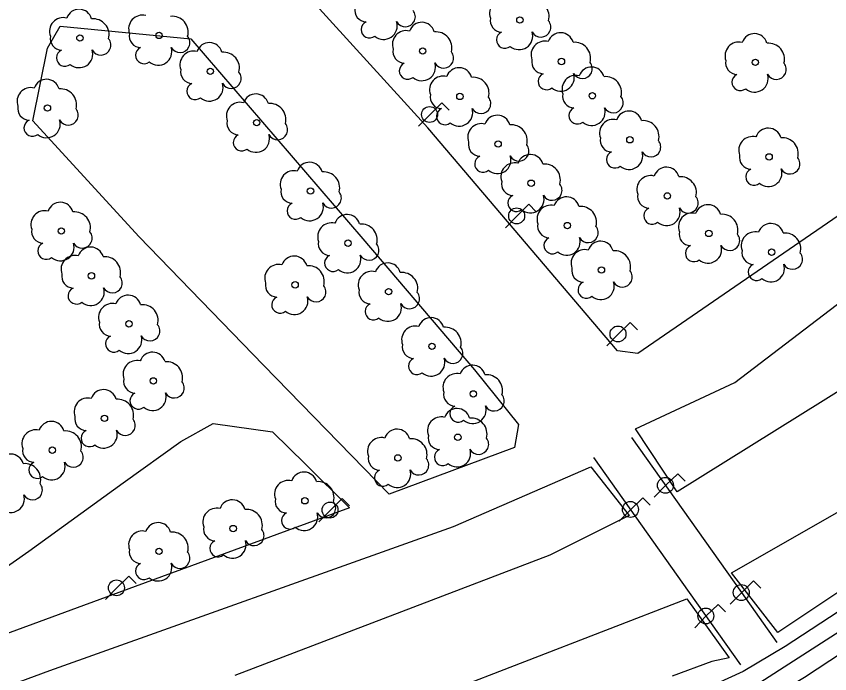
# Model space of a CAD drawing. Extents: x 282771 to 285132, y 4823109 to 4825496.
# Drawn here: x 283299 to 283364, y 4823789 to 4823841.6 of the extents above; entities that cross this region are included whole.
import ezdxf

# ---------------------------------------------------------------- set-up
doc = ezdxf.new("R2010")
doc.units = 0
for name, color, linetype in [('ARBOL', 7, 'Continuous'), ('CARRIL-BICI-AREA', 7, 'Continuous'), ('CARRIL-BICI-EJE', 7, 'Continuous'), ('FAROLA', 7, 'Continuous'), ('PUENTE', 7, 'Continuous'), ('ZONA-VERDE', 7, 'Continuous')]:
    doc.layers.add(name, color=color, linetype=linetype)

msp = doc.modelspace()

# ---------------------------------------------------------------- linework, layer by layer
at = {"layer": 'ARBOL'}
for centre in [(283339.276, 4823841.326), (283310.426, 4823840.086), (283304.106, 4823839.886), (283331.505, 4823838.844), (283342.596, 4823838.006), (283358.096, 4823837.936), (283314.526, 4823837.216), (283334.478, 4823835.21), (283345.066, 4823835.266), (283301.506, 4823834.286), (283318.236, 4823833.116), (283348.066, 4823831.746), (283337.533, 4823831.411), (283359.196, 4823830.376), (283340.176, 4823828.273), (283322.536, 4823827.646), (283351.056, 4823827.256), (283343.067, 4823824.887), (283302.616, 4823824.446), (283354.376, 4823824.256), (283325.536, 4823823.476), (283359.396, 4823822.756), (283345.792, 4823821.336), (283305.026, 4823820.866), (283321.306, 4823820.146), (283328.779, 4823819.602), (283308.026, 4823817.026), (283332.248, 4823815.224), (283309.976, 4823812.466), (283335.551, 4823811.426), (283306.066, 4823809.466), (283334.313, 4823807.957), (283301.896, 4823806.926), (283329.523, 4823806.305), (283322.086, 4823802.876), (283316.356, 4823800.656), (283310.426, 4823798.836)]:
    msp.add_circle(centre, 0.255, dxfattribs=at)
for centre, radius, start, end in [((283337.946, 4823841.856), 1.097, 75.4318, 200.55608), ((283327.009, 4823842.107), 0.935, 168.59898, 268.13236), ((283340.336, 4823841.586), 1.272, 345.03273, 95.79925), ((283304.036, 4823841.146), 1.038, 15.64228, 161.38435), ((283309.096, 4823840.616), 1.097, 75.4318, 200.55608), ((283330.119, 4823841.577), 0.797, 208.96246, 38.99103), ((283302.776, 4823840.416), 1.097, 75.4318, 200.55608), ((283305.166, 4823840.146), 1.272, 345.03273, 95.79925), ((283311.486, 4823840.346), 1.272, 345.03273, 95.79925), ((283327.249, 4823840.557), 0.672, 113.73672, 309.4725), ((283328.389, 4823840.857), 1.086, 228.95447, 17.92796), ((283331.435, 4823840.104), 1.038, 15.64228, 161.38435), ((283337.836, 4823841.286), 0.935, 168.59898, 268.13236), ((283340.946, 4823840.756), 0.797, 208.96246, 38.99103), ((283330.175, 4823839.374), 1.097, 75.4318, 200.55608), ((283332.565, 4823839.104), 1.272, 345.03273, 95.79925), ((283338.076, 4823839.736), 0.672, 113.73672, 309.4725), ((283339.216, 4823840.036), 1.086, 228.95447, 17.92796), ((283302.666, 4823839.846), 0.935, 168.59898, 268.13236), ((283305.776, 4823839.316), 0.797, 208.96246, 38.99103), ((283308.986, 4823840.046), 0.935, 168.59898, 268.13236), ((283312.096, 4823839.516), 0.797, 208.96246, 38.99103), ((283342.526, 4823839.266), 1.038, 15.64228, 161.38435), ((283358.026, 4823839.196), 1.038, 15.64228, 161.38435), ((283309.226, 4823838.496), 0.672, 113.73672, 309.4725), ((283310.366, 4823838.796), 1.086, 228.95447, 17.92796), ((283314.456, 4823838.476), 1.038, 15.64228, 161.38435), ((283341.266, 4823838.536), 1.097, 75.4318, 200.55608), ((283343.656, 4823838.266), 1.272, 345.03273, 95.79925), ((283356.766, 4823838.466), 1.097, 75.4318, 200.55608), ((283359.156, 4823838.196), 1.272, 345.03273, 95.79925), ((283302.906, 4823838.296), 0.672, 113.73672, 309.4725), ((283304.046, 4823838.596), 1.086, 228.95447, 17.92796), ((283313.196, 4823837.746), 1.097, 75.4318, 200.55608), ((283315.586, 4823837.476), 1.272, 345.03273, 95.79925), ((283330.065, 4823838.804), 0.935, 168.59898, 268.13236), ((283333.175, 4823838.274), 0.797, 208.96246, 38.99103), ((283330.305, 4823837.254), 0.672, 113.73672, 309.4725), ((283331.445, 4823837.554), 1.086, 228.95447, 17.92796), ((283341.156, 4823837.966), 0.935, 168.59898, 268.13236), ((283344.266, 4823837.436), 0.797, 208.96246, 38.99103), ((283356.656, 4823837.896), 0.935, 168.59898, 268.13236), ((283359.766, 4823837.366), 0.797, 208.96246, 38.99103), ((283313.086, 4823837.176), 0.935, 168.59898, 268.13236), ((283316.196, 4823836.646), 0.797, 208.96246, 38.99103), ((283334.408, 4823836.47), 1.038, 15.64228, 161.38435), ((283344.996, 4823836.526), 1.038, 15.64228, 161.38435), ((283301.436, 4823835.546), 1.038, 15.64228, 161.38435), ((283333.148, 4823835.74), 1.097, 75.4318, 200.55608), ((283335.538, 4823835.47), 1.272, 345.03273, 95.79925), ((283341.396, 4823836.416), 0.672, 113.73672, 309.4725), ((283342.536, 4823836.716), 1.086, 228.95447, 17.92796), ((283343.736, 4823835.796), 1.097, 75.4318, 200.55608), ((283346.126, 4823835.526), 1.272, 345.03273, 95.79925), ((283356.896, 4823836.346), 0.672, 113.73672, 309.4725), ((283358.036, 4823836.646), 1.086, 228.95447, 17.92796), ((283300.176, 4823834.816), 1.097, 75.4318, 200.55608), ((283302.566, 4823834.546), 1.272, 345.03273, 95.79925), ((283313.326, 4823835.626), 0.672, 113.73672, 309.4725), ((283314.466, 4823835.926), 1.086, 228.95447, 17.92796), ((283318.166, 4823834.376), 1.038, 15.64228, 161.38435), ((283333.038, 4823835.17), 0.935, 168.59898, 268.13236), ((283336.148, 4823834.64), 0.797, 208.96246, 38.99103), ((283343.626, 4823835.226), 0.935, 168.59898, 268.13236), ((283346.736, 4823834.696), 0.797, 208.96246, 38.99103), ((283316.906, 4823833.646), 1.097, 75.4318, 200.55608), ((283319.296, 4823833.376), 1.272, 345.03273, 95.79925), ((283300.066, 4823834.246), 0.935, 168.59898, 268.13236), ((283303.176, 4823833.716), 0.797, 208.96246, 38.99103), ((283333.278, 4823833.62), 0.672, 113.73672, 309.4725), ((283334.418, 4823833.92), 1.086, 228.95447, 17.92796), ((283343.866, 4823833.676), 0.672, 113.73672, 309.4725), ((283345.006, 4823833.976), 1.086, 228.95447, 17.92796), ((283347.996, 4823833.006), 1.038, 15.64228, 161.38435), ((283300.306, 4823832.696), 0.672, 113.73672, 309.4725), ((283301.446, 4823832.996), 1.086, 228.95447, 17.92796), ((283316.796, 4823833.076), 0.935, 168.59898, 268.13236), ((283337.463, 4823832.671), 1.038, 15.64228, 161.38435), ((283346.736, 4823832.276), 1.097, 75.4318, 200.55608), ((283349.126, 4823832.006), 1.272, 345.03273, 95.79925), ((283319.906, 4823832.546), 0.797, 208.96246, 38.99103), ((283336.203, 4823831.941), 1.097, 75.4318, 200.55608), ((283338.593, 4823831.671), 1.272, 345.03273, 95.79925), ((283359.126, 4823831.636), 1.038, 15.64228, 161.38435), ((283317.036, 4823831.526), 0.672, 113.73672, 309.4725), ((283318.176, 4823831.826), 1.086, 228.95447, 17.92796), ((283346.626, 4823831.706), 0.935, 168.59898, 268.13236), ((283357.866, 4823830.906), 1.097, 75.4318, 200.55608), ((283360.256, 4823830.636), 1.272, 345.03273, 95.79925), ((283336.093, 4823831.371), 0.935, 168.59898, 268.13236), ((283339.203, 4823830.841), 0.797, 208.96246, 38.99103), ((283349.736, 4823831.176), 0.797, 208.96246, 38.99103), ((283346.866, 4823830.156), 0.672, 113.73672, 309.4725), ((283348.006, 4823830.456), 1.086, 228.95447, 17.92796), ((283322.466, 4823828.906), 1.038, 15.64228, 161.38435), ((283336.333, 4823829.821), 0.672, 113.73672, 309.4725), ((283337.473, 4823830.121), 1.086, 228.95447, 17.92796), ((283340.106, 4823829.533), 1.038, 15.64228, 161.38435), ((283357.756, 4823830.336), 0.935, 168.59898, 268.13236), ((283360.866, 4823829.806), 0.797, 208.96246, 38.99103), ((283321.206, 4823828.176), 1.097, 75.4318, 200.55608), ((283338.846, 4823828.803), 1.097, 75.4318, 200.55608), ((283341.236, 4823828.533), 1.272, 345.03273, 95.79925), ((283350.986, 4823828.516), 1.038, 15.64228, 161.38435), ((283357.996, 4823828.786), 0.672, 113.73672, 309.4725), ((283359.136, 4823829.086), 1.086, 228.95447, 17.92796), ((283323.596, 4823827.906), 1.272, 345.03273, 95.79925), ((283349.726, 4823827.786), 1.097, 75.4318, 200.55608), ((283352.116, 4823827.516), 1.272, 345.03273, 95.79925), ((283338.736, 4823828.233), 0.935, 168.59898, 268.13236), ((283341.846, 4823827.703), 0.797, 208.96246, 38.99103), ((283321.096, 4823827.606), 0.935, 168.59898, 268.13236), ((283324.206, 4823827.076), 0.797, 208.96246, 38.99103), ((283349.616, 4823827.216), 0.935, 168.59898, 268.13236), ((283302.546, 4823825.706), 1.038, 15.64228, 161.38435), ((283321.336, 4823826.056), 0.672, 113.73672, 309.4725), ((283322.476, 4823826.356), 1.086, 228.95447, 17.92796), ((283338.976, 4823826.683), 0.672, 113.73672, 309.4725), ((283340.116, 4823826.983), 1.086, 228.95447, 17.92796), ((283342.997, 4823826.147), 1.038, 15.64228, 161.38435), ((283352.726, 4823826.686), 0.797, 208.96246, 38.99103), ((283301.286, 4823824.976), 1.097, 75.4318, 200.55608), ((283341.737, 4823825.417), 1.097, 75.4318, 200.55608), ((283344.127, 4823825.147), 1.272, 345.03273, 95.79925), ((283349.856, 4823825.666), 0.672, 113.73672, 309.4725), ((283350.996, 4823825.966), 1.086, 228.95447, 17.92796), ((283354.306, 4823825.516), 1.038, 15.64228, 161.38435), ((283303.676, 4823824.706), 1.272, 345.03273, 95.79925), ((283325.466, 4823824.736), 1.038, 15.64228, 161.38435), ((283353.046, 4823824.786), 1.097, 75.4318, 200.55608), ((283355.436, 4823824.516), 1.272, 345.03273, 95.79925), ((283324.206, 4823824.006), 1.097, 75.4318, 200.55608), ((283326.596, 4823823.736), 1.272, 345.03273, 95.79925), ((283341.627, 4823824.847), 0.935, 168.59898, 268.13236), ((283344.737, 4823824.317), 0.797, 208.96246, 38.99103), ((283359.326, 4823824.016), 1.038, 15.64228, 161.38435), ((283301.176, 4823824.406), 0.935, 168.59898, 268.13236), ((283304.286, 4823823.876), 0.797, 208.96246, 38.99103), ((283352.936, 4823824.216), 0.935, 168.59898, 268.13236), ((283356.046, 4823823.686), 0.797, 208.96246, 38.99103), ((283358.066, 4823823.286), 1.097, 75.4318, 200.55608), ((283360.456, 4823823.016), 1.272, 345.03273, 95.79925), ((283301.416, 4823822.856), 0.672, 113.73672, 309.4725), ((283302.556, 4823823.156), 1.086, 228.95447, 17.92796), ((283324.096, 4823823.436), 0.935, 168.59898, 268.13236), ((283341.867, 4823823.297), 0.672, 113.73672, 309.4725), ((283343.007, 4823823.597), 1.086, 228.95447, 17.92796), ((283345.722, 4823822.596), 1.038, 15.64228, 161.38435), ((283304.956, 4823822.126), 1.038, 15.64228, 161.38435), ((283327.206, 4823822.906), 0.797, 208.96246, 38.99103), ((283344.462, 4823821.866), 1.097, 75.4318, 200.55608), ((283346.852, 4823821.596), 1.272, 345.03273, 95.79925), ((283353.176, 4823822.666), 0.672, 113.73672, 309.4725), ((283354.316, 4823822.966), 1.086, 228.95447, 17.92796), ((283357.956, 4823822.716), 0.935, 168.59898, 268.13236), ((283303.696, 4823821.396), 1.097, 75.4318, 200.55608), ((283306.086, 4823821.126), 1.272, 345.03273, 95.79925), ((283321.236, 4823821.406), 1.038, 15.64228, 161.38435), ((283324.336, 4823821.886), 0.672, 113.73672, 309.4725), ((283325.476, 4823822.186), 1.086, 228.95447, 17.92796), ((283361.066, 4823822.186), 0.797, 208.96246, 38.99103), ((283319.976, 4823820.676), 1.097, 75.4318, 200.55608), ((283322.366, 4823820.406), 1.272, 345.03273, 95.79925), ((283328.709, 4823820.862), 1.038, 15.64228, 161.38435), ((283344.352, 4823821.296), 0.935, 168.59898, 268.13236), ((283358.196, 4823821.166), 0.672, 113.73672, 309.4725), ((283359.336, 4823821.466), 1.086, 228.95447, 17.92796), ((283303.586, 4823820.826), 0.935, 168.59898, 268.13236), ((283327.449, 4823820.132), 1.097, 75.4318, 200.55608), ((283329.839, 4823819.862), 1.272, 345.03273, 95.79925), ((283347.462, 4823820.766), 0.797, 208.96246, 38.99103), ((283306.696, 4823820.296), 0.797, 208.96246, 38.99103), ((283319.866, 4823820.106), 0.935, 168.59898, 268.13236), ((283344.592, 4823819.746), 0.672, 113.73672, 309.4725), ((283345.732, 4823820.046), 1.086, 228.95447, 17.92796), ((283303.826, 4823819.276), 0.672, 113.73672, 309.4725), ((283304.966, 4823819.576), 1.086, 228.95447, 17.92796), ((283322.976, 4823819.576), 0.797, 208.96246, 38.99103), ((283327.339, 4823819.562), 0.935, 168.59898, 268.13236), ((283330.449, 4823819.032), 0.797, 208.96246, 38.99103), ((283307.956, 4823818.286), 1.038, 15.64228, 161.38435), ((283320.106, 4823818.556), 0.672, 113.73672, 309.4725), ((283321.246, 4823818.856), 1.086, 228.95447, 17.92796), ((283306.696, 4823817.556), 1.097, 75.4318, 200.55608), ((283309.086, 4823817.286), 1.272, 345.03273, 95.79925), ((283327.579, 4823818.012), 0.672, 113.73672, 309.4725), ((283328.719, 4823818.312), 1.086, 228.95447, 17.92796), ((283306.586, 4823816.986), 0.935, 168.59898, 268.13236), ((283309.696, 4823816.456), 0.797, 208.96246, 38.99103), ((283332.178, 4823816.484), 1.038, 15.64228, 161.38435), ((283330.918, 4823815.754), 1.097, 75.4318, 200.55608), ((283333.308, 4823815.484), 1.272, 345.03273, 95.79925), ((283306.826, 4823815.436), 0.672, 113.73672, 309.4725), ((283307.966, 4823815.736), 1.086, 228.95447, 17.92796), ((283330.808, 4823815.184), 0.935, 168.59898, 268.13236), ((283333.918, 4823814.654), 0.797, 208.96246, 38.99103), ((283309.906, 4823813.726), 1.038, 15.64228, 161.38435), ((283308.646, 4823812.996), 1.097, 75.4318, 200.55608), ((283311.036, 4823812.726), 1.272, 345.03273, 95.79925), ((283331.048, 4823813.634), 0.672, 113.73672, 309.4725), ((283332.188, 4823813.934), 1.086, 228.95447, 17.92796), ((283335.481, 4823812.686), 1.038, 15.64228, 161.38435), ((283334.221, 4823811.956), 1.097, 75.4318, 200.55608), ((283308.536, 4823812.426), 0.935, 168.59898, 268.13236), ((283311.646, 4823811.896), 0.797, 208.96246, 38.99103), ((283336.611, 4823811.686), 1.272, 345.03273, 95.79925), ((283305.996, 4823810.726), 1.038, 15.64228, 161.38435), ((283304.736, 4823809.996), 1.097, 75.4318, 200.55608), ((283308.776, 4823810.876), 0.672, 113.73672, 309.4725), ((283309.916, 4823811.176), 1.086, 228.95447, 17.92796), ((283334.111, 4823811.386), 0.935, 168.59898, 268.13236), ((283337.221, 4823810.856), 0.797, 208.96246, 38.99103), ((283307.126, 4823809.726), 1.272, 345.03273, 95.79925), ((283334.351, 4823809.836), 0.672, 113.73672, 309.4725), ((283335.491, 4823810.136), 1.086, 228.95447, 17.92796), ((283334.243, 4823809.217), 1.038, 15.64228, 161.38435), ((283301.826, 4823808.186), 1.038, 15.64228, 161.38435), ((283304.626, 4823809.426), 0.935, 168.59898, 268.13236), ((283307.736, 4823808.896), 0.797, 208.96246, 38.99103), ((283332.983, 4823808.487), 1.097, 75.4318, 200.55608), ((283335.373, 4823808.217), 1.272, 345.03273, 95.79925), ((283300.566, 4823807.456), 1.097, 75.4318, 200.55608), ((283304.866, 4823807.876), 0.672, 113.73672, 309.4725), ((283306.006, 4823808.176), 1.086, 228.95447, 17.92796), ((283329.453, 4823807.565), 1.038, 15.64228, 161.38435), ((283302.956, 4823807.186), 1.272, 345.03273, 95.79925), ((283328.193, 4823806.835), 1.097, 75.4318, 200.55608), ((283330.583, 4823806.565), 1.272, 345.03273, 95.79925), ((283332.873, 4823807.917), 0.935, 168.59898, 268.13236), ((283335.983, 4823807.387), 0.797, 208.96246, 38.99103), ((283298.567, 4823805.576), 1.038, 15.64228, 161.38435), ((283300.456, 4823806.886), 0.935, 168.59898, 268.13236), ((283303.566, 4823806.356), 0.797, 208.96246, 38.99103), ((283333.113, 4823806.367), 0.672, 113.73672, 309.4725), ((283334.253, 4823806.667), 1.086, 228.95447, 17.92796), ((283300.696, 4823805.336), 0.672, 113.73672, 309.4725), ((283301.836, 4823805.636), 1.086, 228.95447, 17.92796), ((283328.083, 4823806.265), 0.935, 168.59898, 268.13236), ((283331.193, 4823805.735), 0.797, 208.96246, 38.99103), ((283299.697, 4823804.576), 1.272, 345.03273, 95.79925), ((283328.323, 4823804.715), 0.672, 113.73672, 309.4725), ((283329.463, 4823805.015), 1.086, 228.95447, 17.92796), ((283322.016, 4823804.136), 1.038, 15.64228, 161.38435), ((283300.307, 4823803.746), 0.797, 208.96246, 38.99103), ((283320.756, 4823803.406), 1.097, 75.4318, 200.55608), ((283323.146, 4823803.136), 1.272, 345.03273, 95.79925), ((283298.577, 4823803.026), 1.086, 228.95447, 17.92796), ((283316.286, 4823801.916), 1.038, 15.64228, 161.38435), ((283320.646, 4823802.836), 0.935, 168.59898, 268.13236), ((283323.756, 4823802.306), 0.797, 208.96246, 38.99103), ((283315.026, 4823801.186), 1.097, 75.4318, 200.55608), ((283317.416, 4823800.916), 1.272, 345.03273, 95.79925), ((283320.886, 4823801.286), 0.672, 113.73672, 309.4725), ((283322.026, 4823801.586), 1.086, 228.95447, 17.92796), ((283310.356, 4823800.096), 1.038, 15.64228, 161.38435), ((283314.916, 4823800.616), 0.935, 168.59898, 268.13236), ((283309.096, 4823799.366), 1.097, 75.4318, 200.55608), ((283311.486, 4823799.096), 1.272, 345.03273, 95.79925), ((283318.026, 4823800.086), 0.797, 208.96246, 38.99103), ((283315.156, 4823799.066), 0.672, 113.73672, 309.4725), ((283316.296, 4823799.366), 1.086, 228.95447, 17.92796), ((283308.986, 4823798.796), 0.935, 168.59898, 268.13236), ((283312.096, 4823798.266), 0.797, 208.96246, 38.99103), ((283309.226, 4823797.246), 0.672, 113.73672, 309.4725), ((283310.366, 4823797.546), 1.086, 228.95447, 17.92796)]:
    msp.add_arc(centre, radius, start, end, dxfattribs=at)
at = {"layer": 'CARRIL-BICI-AREA'}
for points in [[(283455.53, 4823865.6), (283434.54, 4823848.613), (283391.91, 4823814.098), (283382.442, 4823806.578), (283376.005, 4823801.493), (283365.401, 4823794.46), (283360.478, 4823791.214), (283357.124, 4823789.212), (283351.877, 4823786.832), (283340.624, 4823782.125), (283330.453, 4823777.797), (283315.955, 4823772.333), (283288.797, 4823762.433), (283274.082, 4823757.131), (283254.769, 4823750.315), (283240.175, 4823745.224), (283232.913, 4823742.741), (283227.984, 4823741.074), (283214.01, 4823736.976)], [(283228.854, 4823738.32), (283233.842, 4823740.008), (283241.118, 4823742.495), (283255.724, 4823747.591), (283275.052, 4823754.412), (283289.781, 4823759.719), (283316.958, 4823769.626), (283331.528, 4823775.117), (283341.746, 4823779.465), (283353.03, 4823784.185), (283358.464, 4823786.65), (283362.013, 4823788.768), (283366.994, 4823792.052), (283377.7, 4823799.153), (283384.235, 4823804.315), (283393.716, 4823811.845), (283436.356, 4823846.369), (283457.355, 4823863.363)]]:
    msp.add_lwpolyline(points, dxfattribs=at)
at = {"layer": 'CARRIL-BICI-EJE'}
msp.add_lwpolyline([(283202.408, 4823732.38), (283230.591, 4823740.446), (283263.626, 4823751.938), (283297.61, 4823764.211), (283333.926, 4823777.631), (283357.329, 4823787.625), (283377.413, 4823800.547), (283420.365, 4823835.167), (283458.68, 4823866.314)], dxfattribs=at)
at = {"layer": 'FAROLA'}
for p, q in [((283333.036, 4823834.696), (283332.096, 4823833.766)), ((283333.626, 4823834.106), (283333.036, 4823834.696)), ((283332.096, 4823833.766), (283331.166, 4823832.826)), ((283339.996, 4823826.586), (283339.056, 4823825.656)), ((283340.586, 4823825.996), (283339.996, 4823826.586)), ((283339.056, 4823825.656), (283338.126, 4823824.716)), ((283348.096, 4823817.146), (283347.156, 4823816.216)), ((283348.686, 4823816.556), (283348.096, 4823817.146)), ((283347.156, 4823816.216), (283346.226, 4823815.276)), ((283351.886, 4823805.044), (283350.946, 4823804.114)), ((283352.476, 4823804.454), (283351.886, 4823805.044)), ((283350.946, 4823804.114), (283350.016, 4823803.174)), ((283325.076, 4823803.066), (283324.136, 4823802.136)), ((283325.666, 4823802.476), (283325.076, 4823803.066)), ((283349.088, 4823803.112), (283348.148, 4823802.182)), ((283349.678, 4823802.522), (283349.088, 4823803.112)), ((283324.136, 4823802.136), (283323.206, 4823801.196)), ((283348.148, 4823802.182), (283347.218, 4823801.242)), ((283308.006, 4823796.846), (283307.066, 4823795.916)), ((283308.596, 4823796.256), (283308.006, 4823796.846)), ((283357.951, 4823796.469), (283357.011, 4823795.539)), ((283358.541, 4823795.879), (283357.951, 4823796.469)), ((283307.066, 4823795.916), (283306.136, 4823794.976)), ((283357.011, 4823795.539), (283356.081, 4823794.599)), ((283355.117, 4823794.595), (283354.177, 4823793.665)), ((283355.707, 4823794.005), (283355.117, 4823794.595)), ((283354.177, 4823793.665), (283353.247, 4823792.725))]:
    msp.add_line(p, q, dxfattribs=at)
for centre in [(283332.056, 4823833.766), (283339.016, 4823825.656), (283347.116, 4823816.216), (283350.906, 4823804.114), (283324.096, 4823802.136), (283348.108, 4823802.182), (283307.026, 4823795.916), (283356.971, 4823795.539), (283354.137, 4823793.665)]:
    msp.add_circle(centre, 0.637, dxfattribs=at)
at = {"layer": 'PUENTE'}
for points in [[(283359.838, 4823791.552), (283357.011, 4823795.539), (283348.227, 4823807.928)], [(283356.928, 4823789.765), (283352.834, 4823795.539), (283345.172, 4823806.346)]]:
    msp.add_lwpolyline(points, dxfattribs=at)
at = {"layer": 'ZONA-VERDE'}
for p, q in [((283331.903, 4823832.709), (283320.373, 4823845.409)), ((283301.523, 4823839.069), (283302.533, 4823840.829)), ((283302.533, 4823840.829), (283312.963, 4823839.819)), ((283312.963, 4823839.819), (283326.723, 4823823.819)), ((283300.343, 4823833.259), (283301.523, 4823839.069)), ((283308.813, 4823824.019), (283300.343, 4823833.259)), ((283347.073, 4823814.859), (283331.903, 4823832.709)), ((283365.953, 4823826.519), (283348.703, 4823814.659)), ((283318.783, 4823813.709), (283308.813, 4823824.019)), ((283326.723, 4823823.819), (283335.653, 4823813.339)), ((283356.463, 4823812.333), (283368.237, 4823821.329)), ((283348.703, 4823814.659), (283347.073, 4823814.859)), ((283328.813, 4823803.409), (283318.783, 4823813.709)), ((283335.653, 4823813.339), (283339.153, 4823808.989)), ((283366.915, 4823812.994), (283351.833, 4823803.602)), ((283348.526, 4823808.629), (283356.463, 4823812.333)), ((283312.183, 4823807.619), (283314.745, 4823809.07)), ((283314.745, 4823809.07), (283319.497, 4823808.385)), ((283339.153, 4823808.989), (283338.851, 4823807.139)), ((283351.833, 4823803.602), (283348.526, 4823808.629)), ((283319.497, 4823808.385), (283322.143, 4823805.809)), ((283307.553, 4823804.299), (283312.183, 4823807.619)), ((283338.851, 4823807.139), (283328.813, 4823803.409)), ((283322.143, 4823805.809), (283325.643, 4823802.309)), ((283333.974, 4823800.824), (283344.954, 4823805.586)), ((283344.954, 4823805.586), (283348.007, 4823801.693)), ((283300.033, 4823798.838), (283307.553, 4823804.299)), ((283356.199, 4823797.12), (283367.973, 4823803.866)), ((283325.643, 4823802.309), (283307.223, 4823795.539)), ((283374.323, 4823802.014), (283359.903, 4823792.357)), ((283348.007, 4823801.693), (283341.657, 4823798.519)), ((283301.695, 4823789.314), (283333.974, 4823800.824)), ((283295.263, 4823795.538), (283300.033, 4823798.838)), ((283341.657, 4823798.519), (283316.495, 4823788.914)), ((283359.903, 4823792.357), (283356.199, 4823797.12)), ((283307.223, 4823795.539), (283289.923, 4823789.178)), ((283307.764, 4823777.722), (283352.61, 4823795.026)), ((283352.61, 4823795.026), (283355.997, 4823790.33)), ((283355.997, 4823790.33), (283354.621, 4823790.012)), ((283354.621, 4823790.012), (283351.446, 4823788.848)), ((283266.902, 4823776.35), (283301.695, 4823789.314))]:
    msp.add_line(p, q, dxfattribs=at)

doc.saveas('drawing.dxf')
